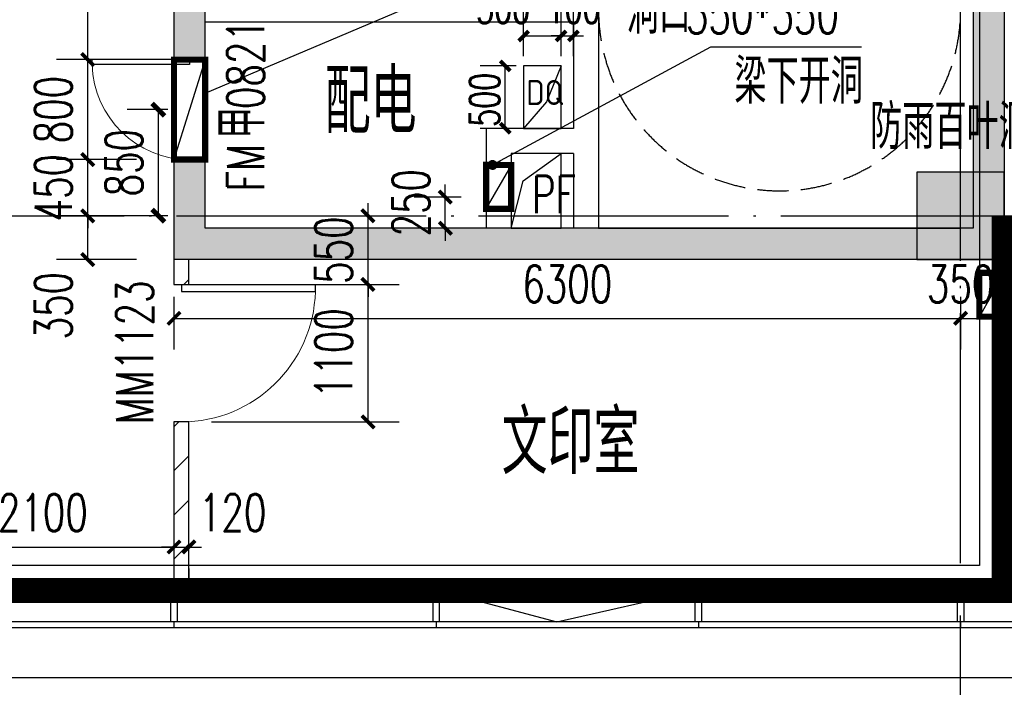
# Model space of a CAD drawing. Extents: x 797781 to 1255204, y 21234 to 1024248.
# Tile 755 of 1056: x 981372 to 989258, y 757256 to 762601. Entities that reach past the tile are written whole.
import ezdxf

# ---------------------------------------------------------------- set-up
doc = ezdxf.new("R2010")
doc.units = 0
doc.header["$LTSCALE"] = 1000
doc.header["$MEASUREMENT"] = 0
for name, pattern in [('230303生产综合楼-平面图_t8$0$DASH', [0.35, 0.25, -0.1]), ('230303生产综合楼-平面图_t8$0$DOTE', [2.42, 2, -0.2, 0.02, -0.2]), ('__DASH', [0.35, 0.25, -0.1])]:
    doc.linetypes.add(name, pattern=pattern)
for name, color, linetype in [('230303生产综合楼-平面图_t8$0$3T_WOOD', 21, 'Continuous'), ('230303生产综合楼-平面图_t8$0$COLUMN', 40, 'Continuous'), ('230303生产综合楼-平面图_t8$0$CURTWALL', 4, 'Continuous'), ('230303生产综合楼-平面图_t8$0$DIM_LEAD', 3, 'Continuous'), ('230303生产综合楼-平面图_t8$0$DIM_SYMB', 3, 'Continuous'), ('230303生产综合楼-平面图_t8$0$DOOR_FIRE', 4, 'Continuous'), ('230303生产综合楼-平面图_t8$0$DOOR_FIRE_TEXT', 7, 'Continuous'), ('230303生产综合楼-平面图_t8$0$DOTE', 1, '230303生产综合楼-平面图_t8$0$DOTE'), ('230303生产综合楼-平面图_t8$0$H-楼板留洞', 6, 'Continuous'), ('230303生产综合楼-平面图_t8$0$PUB_DIM', 3, 'Continuous'), ('230303生产综合楼-平面图_t8$0$PUB_HATCH', 8, 'Continuous'), ('230303生产综合楼-平面图_t8$0$PUB_TEXT', 7, 'Continuous'), ('230303生产综合楼-平面图_t8$0$STAIR', 2, 'Continuous'), ('230303生产综合楼-平面图_t8$0$WALL', 40, 'Continuous'), ('230303生产综合楼-平面图_t8$0$WALL-MOVE', 6, 'Continuous'), ('230303生产综合楼-平面图_t8$0$WINDOW', 4, 'Continuous'), ('230303生产综合楼-平面图_t8$0$WINDOW_TEXT', 7, 'Continuous'), ('230303生产综合楼-平面图_t8$0$条件', 7, 'Continuous'), ('230303生产综合楼-平面图_t8$0$板洞', 6, 'Continuous'), ('230303生产综合楼-平面图_t8$0$水管', 4, 'Continuous'), ('230303生产综合楼-平面图_t8$0$看线', 115, 'Continuous'), ('230303生产综合楼-平面图_t8$0$轮廓', 2, 'Continuous'), ('DIM_LEAD', 3, 'Continuous'), ('DIM_SYMB', 3, 'Continuous'), ('PUB_DIM', 3, 'Continuous'), ('PUB_HATCH', 8, 'Continuous'), ('PUB_TEXT', 7, 'Continuous'), ('TEL_TEXT', 7, 'Continuous'), ('电-强电平面-标注', 3, 'Continuous'), ('电气洞口', 6, 'Continuous')]:
    doc.layers.add(name, color=color, linetype=linetype)
doc.styles.add('230303生产综合楼-平面图_t8$0$_TCH_DIM', font='SIMPLEX', dxfattribs={"bigfont": 'GBCBIG'})
doc.styles.add('230303生产综合楼-平面图_T8$0$_TCH_DIM_T3', font='SIMPLEX', dxfattribs={"width": 0.705882, "bigfont": 'GBCBIG'})
doc.styles.add('230303生产综合楼-平面图_t8$0$_TCH_WINDOW', font='SIMPLEX', dxfattribs={"height": 3.5, "bigfont": 'GBCBIG'})
doc.styles.add('_TCH_DIM_T3', font='SIMPLEX', dxfattribs={"width": 0.705882, "bigfont": 'GBCBIG'})
doc.styles.get("Standard").update_dxf_attribs({"font": 'gbenor.shx', "bigfont": 'gbcbig.shx'})
doc.dimstyles.new('230303生产综合楼-平面图_T8$0$_TCH_ARCH&&100', dxfattribs={"dimtxt": 297.5, "dimasz": 100, "dimexe": 250, "dimexo": 300, "dimgap": 126.25, "dimtad": 1, "dimdec": 0, "dimzin": 0, "dimdsep": 46, "dimtxsty": '230303生产综合楼-平面图_T8$0$_TCH_DIM_T3', "dimblk": '230303生产综合楼-平面图_t8$0$_ArchTick', "dimcen": 0.09, "dimclrt": 7, "dimazin": 2, "dimtfac": 1, "dimtdec": 0, "dimtix": 1, "dimtmove": 2, "dimatfit": 3, "dimfxl": 1, "dimtolj": 1, "dimtzin": 0, "dimarcsym": 0})
doc.dimstyles.new('_TCH_ARCH&&100', dxfattribs={"dimtxt": 297.5, "dimasz": 100, "dimexe": 250, "dimexo": 300, "dimgap": 126.25, "dimtad": 1, "dimdec": 0, "dimzin": 0, "dimdsep": 46, "dimtxsty": '_TCH_DIM_T3', "dimblk": 'ARCHTICK', "dimcen": 0.09, "dimclrt": 7, "dimazin": 2, "dimtfac": 1, "dimtdec": 0, "dimtix": 1, "dimtmove": 2, "dimatfit": 3, "dimfxl": 1, "dimtolj": 1, "dimtzin": 0, "dimarcsym": 0})
doc.dimstyles.new('_TCH_ARCH&&80', dxfattribs={"dimtxt": 238, "dimasz": 80, "dimexe": 200, "dimexo": 240, "dimgap": 101, "dimtad": 1, "dimdec": 0, "dimzin": 0, "dimdsep": 46, "dimtxsty": '_TCH_DIM_T3', "dimblk": 'ARCHTICK', "dimcen": 0.09, "dimclrt": 7, "dimazin": 2, "dimtfac": 1, "dimtdec": 0, "dimtix": 1, "dimtmove": 2, "dimatfit": 3, "dimfxl": 1, "dimtolj": 1, "dimtzin": 0, "dimarcsym": 0})
pattern_1 = [(45, (0, 179.5), (-176.776766, 176.776766), [])]

# ---------------------------------------------------------------- blocks, each defined once
blk = doc.blocks.new('AQ9-10')
at = {"color": 6, "linetype": '__DASH', "ltscale": 4, "const_width": 200}
blk.add_lwpolyline([(1107166.2, 663199.9), (1107166.2, 660199.9), (1100516.2, 660199.3)], dxfattribs=at)
at = {"color": 2, "linetype": '230303生产综合楼-平面图_t8$0$DOTE', "ltscale": 2, "const_width": 200}
blk.add_lwpolyline([(1020716.2, 660199.9), (1100516.2, 660199.3)], dxfattribs=at)
at = {"layer": 'DIM_SYMB'}
blk.add_lwpolyline([(1103033, 658872, 0, 0, 0), (1105448.7, 658872, 0, 0, 0), (1105448.7, 659899.9, 80, 0, 0), (1105448.7, 660199.9, 0, 0, 0)], format="xyseb", dxfattribs=at)
blk = doc.blocks.new('ddddkkkkk')
at = {"layer": 'TEL_TEXT', "color": 3, "linetype": 'ByBlock'}
for p, q in [((1870760.3, -13731.7), (1870877.7, -14019.1)), ((1870877.7, -14019.1), (1871060.3, -14231.7))]:
    blk.add_line(p, q, dxfattribs=at)
blk.add_lwpolyline([(1871060.3, -13731.7), (1871060.3, -14231.7), (1870760.3, -14231.7), (1870760.3, -13731.7)], close=True, dxfattribs=at)
blk = doc.blocks.new('_ArchTick')
at = {"color": 0, "linetype": 'ByBlock', "const_width": 0.4}
blk.add_lwpolyline([(-0.5, -0.5), (0.5, 0.5)], dxfattribs=at)
blk = doc.blocks.new('*D6733')
at = {"layer": 'Defpoints', "color": 0, "transparency": 16777216}
for p in [(880789.9, 568966), (881117.4, 568966), (881117.4, 568466)]:
    blk.add_point(p, dxfattribs=at)
at = {"layer": 'PUB_DIM', "color": 0, "lineweight": -2, "transparency": 16777216}
for p, q in [((880877.4, 568966), (880589.9, 568966)), ((880789.9, 568466), (880789.9, 568966)), ((880877.4, 568466), (880589.9, 568466))]:
    blk.add_line(p, q, dxfattribs=at)
at = {"layer": 'PUB_DIM', "color": 0, "lineweight": -2, "transparency": 16777216, "xscale": 80, "yscale": 80, "zscale": 80}
for p, rotation in [((880789.9, 568966), 90), ((880789.9, 568466), 270)]:
    blk.add_blockref('_ArchTick', p, dxfattribs=dict(at, rotation=rotation))
at = {"layer": 'PUB_DIM', "color": 7, "transparency": 16777216, "insert": (880624.8, 568695), "char_height": 238, "attachment_point": 5, "rotation": 90, "style": '_TCH_DIM_T3'}
blk.add_mtext('\\A1;500', dxfattribs=at)
blk = doc.blocks.new('*D6734')
at = {"layer": 'Defpoints', "color": 0, "transparency": 16777216}
for p in [(881337.1, 569206), (881237.1, 568803.3), (881337.1, 568803.3)]:
    blk.add_point(p, dxfattribs=at)
at = {"layer": 'PUB_DIM', "color": 0, "lineweight": -2, "transparency": 16777216}
for p, q in [((881237.1, 569043.3), (881237.1, 569406)), ((881337.1, 569043.3), (881337.1, 569406)), ((881237.1, 569206), (881157.1, 569206)), ((881237.1, 569206), (881337.1, 569206)), ((881337.1, 569206), (881417.1, 569206))]:
    blk.add_line(p, q, dxfattribs=at)
at = {"layer": 'PUB_DIM', "color": 0, "lineweight": -2, "transparency": 16777216, "xscale": 80, "yscale": 80, "zscale": 80}
blk.add_blockref('_ArchTick', (881237.1, 569206), dxfattribs=at)
at = {"layer": 'PUB_DIM', "color": 0, "lineweight": -2, "transparency": 16777216, "xscale": 80, "yscale": 80, "zscale": 80, "rotation": 180}
blk.add_blockref('_ArchTick', (881337.1, 569206), dxfattribs=at)
at = {"layer": 'PUB_DIM', "color": 7, "transparency": 16777216, "insert": (881337.1, 569426), "char_height": 238, "attachment_point": 5, "style": '_TCH_DIM_T3'}
blk.add_mtext('\\A1;100', dxfattribs=at)
blk = doc.blocks.new('*D6735')
at = {"layer": 'Defpoints', "color": 0, "transparency": 16777216}
for p in [(881237.1, 569206), (880937.1, 568803.3), (881237.1, 568803.3)]:
    blk.add_point(p, dxfattribs=at)
at = {"layer": 'PUB_DIM', "color": 0, "lineweight": -2, "transparency": 16777216}
for p, q in [((880937.1, 569043.3), (880937.1, 569406)), ((881237.1, 569043.3), (881237.1, 569406)), ((880937.1, 569206), (881237.1, 569206))]:
    blk.add_line(p, q, dxfattribs=at)
at = {"layer": 'PUB_DIM', "color": 0, "lineweight": -2, "transparency": 16777216, "xscale": 80, "yscale": 80, "zscale": 80, "rotation": 180}
blk.add_blockref('_ArchTick', (880937.1, 569206), dxfattribs=at)
at = {"layer": 'PUB_DIM', "color": 0, "lineweight": -2, "transparency": 16777216, "xscale": 80, "yscale": 80, "zscale": 80}
blk.add_blockref('_ArchTick', (881237.1, 569206), dxfattribs=at)
at = {"layer": 'PUB_DIM', "color": 7, "transparency": 16777216, "insert": (880772.7, 569426), "char_height": 238, "attachment_point": 5, "style": '_TCH_DIM_T3'}
blk.add_mtext('\\A1;300', dxfattribs=at)
blk = doc.blocks.new('*D6736')
at = {"layer": 'Defpoints', "color": 0, "transparency": 16777216}
for p in [(878011.9, 568616), (878387.1, 568616), (878387.1, 567766)]:
    blk.add_point(p, dxfattribs=at)
at = {"layer": 'PUB_DIM', "color": 0, "lineweight": -2, "transparency": 16777216}
for p, q in [((878087.1, 568616), (877761.9, 568616)), ((878011.9, 567766), (878011.9, 568616)), ((878087.1, 567766), (877761.9, 567766))]:
    blk.add_line(p, q, dxfattribs=at)
at = {"layer": 'PUB_DIM', "color": 0, "lineweight": -2, "transparency": 16777216, "xscale": 100, "yscale": 100, "zscale": 100}
for p, rotation in [((878011.9, 568616), 90), ((878011.9, 567766), 270)]:
    blk.add_blockref('_ArchTick', p, dxfattribs=dict(at, rotation=rotation))
at = {"layer": 'PUB_DIM', "color": 7, "transparency": 16777216, "insert": (877736.9, 568191), "char_height": 297.5, "attachment_point": 5, "rotation": 90, "style": '_TCH_DIM_T3'}
blk.add_mtext('\\A1;850', dxfattribs=at)
blk = doc.blocks.new('230303生产综合楼-平面图_t8$0$6WLGJ')
at = {"layer": '230303生产综合楼-平面图_t8$0$3T_WOOD'}
for points in [[(1099666.3, 366736.9), (1099616.3, 366736.9), (1099616.3, 366986.9), (1099666.3, 366986.9)], [(1101766.3, 366736.9), (1101716.3, 366736.9), (1101716.3, 366986.9), (1101766.3, 366986.9)], [(1103866.3, 366736.9), (1103816.3, 366736.9), (1103816.3, 366986.9), (1103866.3, 366986.9)], [(1105966.3, 366736.9), (1105916.3, 366736.9), (1105916.3, 366986.9), (1105966.3, 366986.9)]]:
    blk.add_lwpolyline(points, close=True, dxfattribs=at)
for points in [[(1099641.3, 366736.9), (1099641.4, 366686.9)], [(1101741.3, 366736.9), (1101741.4, 366686.9)], [(1103841.3, 366736.9), (1103841.4, 366686.9)], [(1105941.3, 366736.9), (1105941.4, 366686.9)], [(1105941.3, 366736.9), (1105941.4, 366686.9)]]:
    blk.add_lwpolyline(points, dxfattribs=at)
blk = doc.blocks.new('230303生产综合楼-平面图_t8$0$$DorLib2D$00000001')
for p, q in [((0.45, 0.975), (0.5, 0.975)), ((0.45, 0), (0.45, 0.975)), ((0.5, 0), (0.5, 0.975)), ((0.5, 0), (0.45, 0))]:
    blk.add_line(p, q)
at = {"lineweight": 13}
blk.add_arc((0.475, 0), 0.975, 91.46928, 180, dxfattribs=at)
blk = doc.blocks.new('230303生产综合楼-平面图_t8$0$_ArchTick')
at = {"color": 0, "linetype": 'ByBlock', "const_width": 0.3}
blk.add_lwpolyline([(-0.5, -0.5), (0.5, 0.5)], dxfattribs=at)
blk = doc.blocks.new('*D6270')
at = {"layer": '230303生产综合楼-平面图_t8$0$PUB_DIM', "color": 0, "lineweight": -2, "transparency": 16777216}
for p, q in [((808848.3, 174948.9), (808207.7, 174948.9)), ((808457.7, 174598.9), (808457.7, 174948.9)), ((808848.3, 174598.9), (808207.7, 174598.9))]:
    blk.add_line(p, q, dxfattribs=at)
at = {"layer": 'Defpoints', "color": 0, "transparency": 16777216}
for p in [(808457.7, 174948.9), (809148.3, 174948.9), (809148.3, 174598.9)]:
    blk.add_point(p, dxfattribs=at)
at = {"layer": '230303生产综合楼-平面图_t8$0$PUB_DIM', "color": 0, "lineweight": -2, "transparency": 16777216, "xscale": 100, "yscale": 100, "zscale": 100}
for p, rotation in [((808457.7, 174948.9), 90), ((808457.7, 174598.9), 270)]:
    blk.add_blockref('230303生产综合楼-平面图_t8$0$_ArchTick', p, dxfattribs=dict(at, rotation=rotation))
at = {"layer": '230303生产综合楼-平面图_t8$0$PUB_DIM', "color": 7, "transparency": 16777216, "insert": (808182.7, 174228.9), "char_height": 297.5, "attachment_point": 5, "rotation": 90, "style": '230303生产综合楼-平面图_T8$0$_TCH_DIM_T3'}
blk.add_mtext('\\A1;350', dxfattribs=at)
blk = doc.blocks.new('*D6271')
at = {"layer": '230303生产综合楼-平面图_t8$0$PUB_DIM', "color": 0, "lineweight": -2, "transparency": 16777216}
for p, q in [((808457.7, 175398.9), (808457.7, 175498.9)), ((808848.3, 175398.9), (808207.7, 175398.9)), ((808457.7, 174948.9), (808457.7, 175398.9)), ((808848.3, 174948.9), (808207.7, 174948.9)), ((808457.7, 174948.9), (808457.7, 174848.9))]:
    blk.add_line(p, q, dxfattribs=at)
at = {"layer": 'Defpoints', "color": 0, "transparency": 16777216}
for p in [(808457.7, 175398.9), (809148.3, 175398.9), (809148.3, 174948.9)]:
    blk.add_point(p, dxfattribs=at)
at = {"layer": '230303生产综合楼-平面图_t8$0$PUB_DIM', "color": 0, "lineweight": -2, "transparency": 16777216, "xscale": 100, "yscale": 100, "zscale": 100}
for p, rotation in [((808457.7, 175398.9), 270), ((808457.7, 174948.9), 90)]:
    blk.add_blockref('230303生产综合楼-平面图_t8$0$_ArchTick', p, dxfattribs=dict(at, rotation=rotation))
at = {"layer": '230303生产综合楼-平面图_t8$0$PUB_DIM', "color": 7, "transparency": 16777216, "insert": (808182.7, 175173.9), "char_height": 297.5, "attachment_point": 5, "rotation": 90, "style": '230303生产综合楼-平面图_T8$0$_TCH_DIM_T3'}
blk.add_mtext('\\A1;450', dxfattribs=at)
blk = doc.blocks.new('*D6272')
at = {"layer": '230303生产综合楼-平面图_t8$0$PUB_DIM', "color": 0, "lineweight": -2, "transparency": 16777216}
for p, q in [((808848.3, 176198.9), (808207.7, 176198.9)), ((808457.7, 175398.9), (808457.7, 176198.9)), ((808848.3, 175398.9), (808207.7, 175398.9))]:
    blk.add_line(p, q, dxfattribs=at)
at = {"layer": 'Defpoints', "color": 0, "transparency": 16777216}
for p in [(808457.7, 176198.9), (809148.3, 176198.9), (809148.3, 175398.9)]:
    blk.add_point(p, dxfattribs=at)
at = {"layer": '230303生产综合楼-平面图_t8$0$PUB_DIM', "color": 0, "lineweight": -2, "transparency": 16777216, "xscale": 100, "yscale": 100, "zscale": 100}
for p, rotation in [((808457.7, 176198.9), 90), ((808457.7, 175398.9), 270)]:
    blk.add_blockref('230303生产综合楼-平面图_t8$0$_ArchTick', p, dxfattribs=dict(at, rotation=rotation))
at = {"layer": '230303生产综合楼-平面图_t8$0$PUB_DIM', "color": 7, "transparency": 16777216, "insert": (808182.7, 175798.9), "char_height": 297.5, "attachment_point": 5, "rotation": 90, "style": '230303生产综合楼-平面图_T8$0$_TCH_DIM_T3'}
blk.add_mtext('\\A1;800', dxfattribs=at)
blk = doc.blocks.new('*D6273')
at = {"layer": '230303生产综合楼-平面图_t8$0$PUB_DIM', "color": 0, "lineweight": -2, "transparency": 16777216}
for p, q in [((808848.3, 181048.9), (808207.7, 181048.9)), ((808457.7, 176198.9), (808457.7, 181048.9)), ((808848.3, 176198.9), (808207.7, 176198.9))]:
    blk.add_line(p, q, dxfattribs=at)
at = {"layer": 'Defpoints', "color": 0, "transparency": 16777216}
for p in [(808457.7, 181048.9), (809148.3, 181048.9), (809148.3, 176198.9)]:
    blk.add_point(p, dxfattribs=at)
at = {"layer": '230303生产综合楼-平面图_t8$0$PUB_DIM', "color": 0, "lineweight": -2, "transparency": 16777216, "xscale": 100, "yscale": 100, "zscale": 100}
for p, rotation in [((808457.7, 181048.9), 90), ((808457.7, 176198.9), 270)]:
    blk.add_blockref('230303生产综合楼-平面图_t8$0$_ArchTick', p, dxfattribs=dict(at, rotation=rotation))
at = {"layer": '230303生产综合楼-平面图_t8$0$PUB_DIM', "color": 7, "transparency": 16777216, "insert": (808182.7, 178623.9), "char_height": 297.5, "attachment_point": 5, "rotation": 90, "style": '230303生产综合楼-平面图_T8$0$_TCH_DIM_T3'}
blk.add_mtext('\\A1;4850', dxfattribs=at)
blk = doc.blocks.new('*D6276')
at = {"layer": '230303生产综合楼-平面图_t8$0$PUB_DIM', "color": 0, "lineweight": -2, "transparency": 16777216}
for p, q in [((809148.3, 174298.9), (809148.3, 173877.8)), ((815448.3, 174298.9), (815448.3, 173877.8)), ((809148.3, 174127.8), (815448.3, 174127.8))]:
    blk.add_line(p, q, dxfattribs=at)
at = {"layer": 'Defpoints', "color": 0, "transparency": 16777216}
for p in [(809148.3, 174598.9), (815448.3, 174598.9), (815448.3, 174127.8)]:
    blk.add_point(p, dxfattribs=at)
at = {"layer": '230303生产综合楼-平面图_t8$0$PUB_DIM', "color": 0, "lineweight": -2, "transparency": 16777216, "xscale": 100, "yscale": 100, "zscale": 100, "rotation": 180}
blk.add_blockref('230303生产综合楼-平面图_t8$0$_ArchTick', (809148.3, 174127.8), dxfattribs=at)
at = {"layer": '230303生产综合楼-平面图_t8$0$PUB_DIM', "color": 0, "lineweight": -2, "transparency": 16777216, "xscale": 100, "yscale": 100, "zscale": 100}
blk.add_blockref('230303生产综合楼-平面图_t8$0$_ArchTick', (815448.3, 174127.8), dxfattribs=at)
at = {"layer": '230303生产综合楼-平面图_t8$0$PUB_DIM', "color": 7, "transparency": 16777216, "insert": (812298.3, 174402.8), "char_height": 297.5, "attachment_point": 5, "style": '230303生产综合楼-平面图_T8$0$_TCH_DIM_T3'}
blk.add_mtext('\\A1;6300', dxfattribs=at)
blk = doc.blocks.new('*D6277')
at = {"layer": '230303生产综合楼-平面图_t8$0$PUB_DIM', "color": 0, "lineweight": -2, "transparency": 16777216}
for p, q in [((815448.3, 174298.9), (815448.3, 173877.8)), ((815798.3, 174298.9), (815798.3, 173877.8)), ((815448.3, 174127.8), (815798.3, 174127.8))]:
    blk.add_line(p, q, dxfattribs=at)
at = {"layer": 'Defpoints', "color": 0, "transparency": 16777216}
for p in [(815448.3, 174598.9), (815798.3, 174598.9), (815798.3, 174127.8)]:
    blk.add_point(p, dxfattribs=at)
at = {"layer": '230303生产综合楼-平面图_t8$0$PUB_DIM', "color": 0, "lineweight": -2, "transparency": 16777216, "xscale": 100, "yscale": 100, "zscale": 100, "rotation": 180}
blk.add_blockref('230303生产综合楼-平面图_t8$0$_ArchTick', (815448.3, 174127.8), dxfattribs=at)
at = {"layer": '230303生产综合楼-平面图_t8$0$PUB_DIM', "color": 0, "lineweight": -2, "transparency": 16777216, "xscale": 100, "yscale": 100, "zscale": 100}
blk.add_blockref('230303生产综合楼-平面图_t8$0$_ArchTick', (815798.3, 174127.8), dxfattribs=at)
at = {"layer": '230303生产综合楼-平面图_t8$0$PUB_DIM', "color": 7, "transparency": 16777216, "insert": (815448.3, 174402.8), "char_height": 297.5, "attachment_point": 5, "style": '230303生产综合楼-平面图_T8$0$_TCH_DIM_T3'}
blk.add_mtext('\\A1;350', dxfattribs=at)
blk = doc.blocks.new('*D6279')
at = {"layer": '230303生产综合楼-平面图_t8$0$PUB_DIM', "color": 0, "lineweight": -2, "transparency": 16777216}
for p, q in [((811321.5, 175099), (811321.5, 175199)), ((811448.3, 175099), (811071.5, 175099)), ((811321.5, 174848.9), (811321.5, 175099)), ((811448.3, 174848.9), (811071.5, 174848.9)), ((811321.5, 174848.9), (811321.5, 174748.9))]:
    blk.add_line(p, q, dxfattribs=at)
at = {"layer": 'Defpoints', "color": 0, "transparency": 16777216}
for p in [(811321.5, 175099), (811748.3, 175099), (811748.3, 174848.9)]:
    blk.add_point(p, dxfattribs=at)
at = {"layer": '230303生产综合楼-平面图_t8$0$PUB_DIM', "color": 0, "lineweight": -2, "transparency": 16777216, "xscale": 100, "yscale": 100, "zscale": 100}
for p, rotation in [((811321.5, 175099), 270), ((811321.5, 174848.9), 90)]:
    blk.add_blockref('230303生产综合楼-平面图_t8$0$_ArchTick', p, dxfattribs=dict(at, rotation=rotation))
at = {"layer": '230303生产综合楼-平面图_t8$0$PUB_DIM', "color": 7, "transparency": 16777216, "insert": (811046.5, 175053.2), "char_height": 297.5, "attachment_point": 5, "rotation": 90, "style": '230303生产综合楼-平面图_T8$0$_TCH_DIM_T3'}
blk.add_mtext('\\A1;250', dxfattribs=at)
blk = doc.blocks.new('*D4645')
at = {"layer": '230303生产综合楼-平面图_t8$0$PUB_DIM', "color": 0, "lineweight": -2, "transparency": 16777216}
for p, q in [((980508, 758379.3), (982608, 758379.3)), ((980508, 758206.3), (980508, 758129.3)), ((982608, 758206.3), (982608, 758129.3))]:
    blk.add_line(p, q, dxfattribs=at)
at = {"layer": 'Defpoints', "color": 0, "transparency": 16777216}
for p in [(980508, 758506.3), (982608, 758506.3), (982608, 758379.3)]:
    blk.add_point(p, dxfattribs=at)
at = {"layer": '230303生产综合楼-平面图_t8$0$PUB_DIM', "color": 0, "lineweight": -2, "transparency": 16777216, "xscale": 100, "yscale": 100, "zscale": 100, "rotation": 180}
blk.add_blockref('230303生产综合楼-平面图_t8$0$_ArchTick', (980508, 758379.3), dxfattribs=at)
at = {"layer": '230303生产综合楼-平面图_t8$0$PUB_DIM', "color": 0, "lineweight": -2, "transparency": 16777216, "xscale": 100, "yscale": 100, "zscale": 100}
blk.add_blockref('230303生产综合楼-平面图_t8$0$_ArchTick', (982608, 758379.3), dxfattribs=at)
at = {"layer": '230303生产综合楼-平面图_t8$0$PUB_DIM', "color": 7, "transparency": 16777216, "insert": (981558, 758654.3), "char_height": 297.5, "attachment_point": 5, "style": '230303生产综合楼-平面图_T8$0$_TCH_DIM_T3'}
blk.add_mtext('\\A1;2100', dxfattribs=at)
blk = doc.blocks.new('*D4646')
at = {"layer": '230303生产综合楼-平面图_t8$0$PUB_DIM', "color": 0, "lineweight": -2, "transparency": 16777216}
for p, q in [((982608, 758379.3), (982508, 758379.3)), ((982608, 758379.3), (982728, 758379.3)), ((982728, 758379.3), (982828, 758379.3)), ((982608, 758206.3), (982608, 758129.3)), ((982728, 758206.3), (982728, 758129.3))]:
    blk.add_line(p, q, dxfattribs=at)
at = {"layer": 'Defpoints', "color": 0, "transparency": 16777216}
for p in [(982608, 758506.3), (982728, 758506.3), (982728, 758379.3)]:
    blk.add_point(p, dxfattribs=at)
at = {"layer": '230303生产综合楼-平面图_t8$0$PUB_DIM', "color": 0, "lineweight": -2, "transparency": 16777216, "xscale": 100, "yscale": 100, "zscale": 100}
blk.add_blockref('230303生产综合楼-平面图_t8$0$_ArchTick', (982608, 758379.3), dxfattribs=at)
at = {"layer": '230303生产综合楼-平面图_t8$0$PUB_DIM', "color": 0, "lineweight": -2, "transparency": 16777216, "xscale": 100, "yscale": 100, "zscale": 100, "rotation": 180}
blk.add_blockref('230303生产综合楼-平面图_t8$0$_ArchTick', (982728, 758379.3), dxfattribs=at)
at = {"layer": '230303生产综合楼-平面图_t8$0$PUB_DIM', "color": 7, "transparency": 16777216, "insert": (983078, 758654.3), "char_height": 297.5, "attachment_point": 5, "style": '230303生产综合楼-平面图_T8$0$_TCH_DIM_T3'}
blk.add_mtext('\\A1;120', dxfattribs=at)
blk = doc.blocks.new('*D4750')
at = {"layer": '230303生产综合楼-平面图_t8$0$PUB_DIM', "color": 0, "lineweight": -2, "transparency": 16777216}
for p, q in [((980508, 758379.3), (982608, 758379.3)), ((980508, 758206.3), (980508, 758129.3)), ((982608, 758206.3), (982608, 758129.3))]:
    blk.add_line(p, q, dxfattribs=at)
at = {"layer": 'Defpoints', "color": 0, "transparency": 16777216}
for p in [(980508, 758506.3), (982608, 758506.3), (982608, 758379.3)]:
    blk.add_point(p, dxfattribs=at)
at = {"layer": '230303生产综合楼-平面图_t8$0$PUB_DIM', "color": 0, "lineweight": -2, "transparency": 16777216, "xscale": 100, "yscale": 100, "zscale": 100, "rotation": 180}
blk.add_blockref('230303生产综合楼-平面图_t8$0$_ArchTick', (980508, 758379.3), dxfattribs=at)
at = {"layer": '230303生产综合楼-平面图_t8$0$PUB_DIM', "color": 0, "lineweight": -2, "transparency": 16777216, "xscale": 100, "yscale": 100, "zscale": 100}
blk.add_blockref('230303生产综合楼-平面图_t8$0$_ArchTick', (982608, 758379.3), dxfattribs=at)
at = {"layer": '230303生产综合楼-平面图_t8$0$PUB_DIM', "color": 7, "transparency": 16777216, "insert": (981558, 758654.3), "char_height": 297.5, "attachment_point": 5, "style": '230303生产综合楼-平面图_T8$0$_TCH_DIM_T3'}
blk.add_mtext('\\A1;2100', dxfattribs=at)
blk = doc.blocks.new('*D4751')
at = {"layer": '230303生产综合楼-平面图_t8$0$PUB_DIM', "color": 0, "lineweight": -2, "transparency": 16777216}
for p, q in [((982608, 758379.3), (982508, 758379.3)), ((982608, 758379.3), (982728, 758379.3)), ((982728, 758379.3), (982828, 758379.3)), ((982608, 758206.3), (982608, 758129.3)), ((982728, 758206.3), (982728, 758129.3))]:
    blk.add_line(p, q, dxfattribs=at)
at = {"layer": 'Defpoints', "color": 0, "transparency": 16777216}
for p in [(982608, 758506.3), (982728, 758506.3), (982728, 758379.3)]:
    blk.add_point(p, dxfattribs=at)
at = {"layer": '230303生产综合楼-平面图_t8$0$PUB_DIM', "color": 0, "lineweight": -2, "transparency": 16777216, "xscale": 100, "yscale": 100, "zscale": 100}
blk.add_blockref('230303生产综合楼-平面图_t8$0$_ArchTick', (982608, 758379.3), dxfattribs=at)
at = {"layer": '230303生产综合楼-平面图_t8$0$PUB_DIM', "color": 0, "lineweight": -2, "transparency": 16777216, "xscale": 100, "yscale": 100, "zscale": 100, "rotation": 180}
blk.add_blockref('230303生产综合楼-平面图_t8$0$_ArchTick', (982728, 758379.3), dxfattribs=at)
at = {"layer": '230303生产综合楼-平面图_t8$0$PUB_DIM', "color": 7, "transparency": 16777216, "insert": (983078, 758654.3), "char_height": 297.5, "attachment_point": 5, "style": '230303生产综合楼-平面图_T8$0$_TCH_DIM_T3'}
blk.add_mtext('\\A1;120', dxfattribs=at)
blk = doc.blocks.new('*D4782')
at = {"layer": '230303生产综合楼-平面图_t8$0$PUB_DIM', "color": 0, "lineweight": -2, "transparency": 16777216}
for p, q in [((982908, 760481.3), (984411.9, 760481.3)), ((984161.9, 759381.3), (984161.9, 760481.3)), ((982908, 759381.3), (984411.9, 759381.3))]:
    blk.add_line(p, q, dxfattribs=at)
at = {"layer": 'Defpoints', "color": 0, "transparency": 16777216}
for p in [(982608, 760481.3), (984161.9, 760481.3), (982608, 759381.3)]:
    blk.add_point(p, dxfattribs=at)
at = {"layer": '230303生产综合楼-平面图_t8$0$PUB_DIM', "color": 0, "lineweight": -2, "transparency": 16777216, "xscale": 100, "yscale": 100, "zscale": 100}
for p, rotation in [((984161.9, 760481.3), 90), ((984161.9, 759381.3), 270)]:
    blk.add_blockref('230303生产综合楼-平面图_t8$0$_ArchTick', p, dxfattribs=dict(at, rotation=rotation))
at = {"layer": '230303生产综合楼-平面图_t8$0$PUB_DIM', "color": 7, "transparency": 16777216, "insert": (983886.9, 759931.3), "char_height": 297.5, "attachment_point": 5, "rotation": 90, "style": '230303生产综合楼-平面图_T8$0$_TCH_DIM_T3'}
blk.add_mtext('\\A1;1100', dxfattribs=at)
blk = doc.blocks.new('*D4783')
at = {"layer": '230303生产综合楼-平面图_t8$0$PUB_DIM', "color": 0, "lineweight": -2, "transparency": 16777216}
for p, q in [((984161.9, 761031.3), (984161.9, 761131.3)), ((982908, 761031.3), (984411.9, 761031.3)), ((984161.9, 760481.3), (984161.9, 761031.3)), ((982908, 760481.3), (984411.9, 760481.3)), ((984161.9, 760481.3), (984161.9, 760381.3))]:
    blk.add_line(p, q, dxfattribs=at)
at = {"layer": 'Defpoints', "color": 0, "transparency": 16777216}
for p in [(982608, 761031.3), (984161.9, 761031.3), (982608, 760481.3)]:
    blk.add_point(p, dxfattribs=at)
at = {"layer": '230303生产综合楼-平面图_t8$0$PUB_DIM', "color": 0, "lineweight": -2, "transparency": 16777216, "xscale": 100, "yscale": 100, "zscale": 100}
for p, rotation in [((984161.9, 761031.3), 270), ((984161.9, 760481.3), 90)]:
    blk.add_blockref('230303生产综合楼-平面图_t8$0$_ArchTick', p, dxfattribs=dict(at, rotation=rotation))
at = {"layer": '230303生产综合楼-平面图_t8$0$PUB_DIM', "color": 7, "transparency": 16777216, "insert": (983886.9, 760756.3), "char_height": 297.5, "attachment_point": 5, "rotation": 90, "style": '230303生产综合楼-平面图_T8$0$_TCH_DIM_T3'}
blk.add_mtext('\\A1;550', dxfattribs=at)
blk = doc.blocks.new('_FZH')
blk.add_lwpolyline([(-0.5, -0.5), (0.5, -0.5), (0.5, 0.5), (-0.5, 0.5)], close=True)
at = {"layer": 'PUB_HATCH'}
blk.add_solid([(-0.5, -0.5), (0.5, -0.5), (-0.5, 0.5), (0.5, 0.5)], dxfattribs=at)
blk = doc.blocks.new('6-8FQD')
at = {"layer": 'DIM_LEAD'}
blk.add_line((878387.1, 568747.4), (881661.5, 570136.7), dxfattribs=at)
at = {"layer": '电气洞口', "color": 6, "lineweight": -2}
blk.add_line((878387.1, 569016), (878137.1, 568216), dxfattribs=at)
at = {"layer": '电气洞口', "color": 6, "lineweight": -2, "const_width": 50}
blk.add_lwpolyline([(878387.1, 568216), (878137.1, 568216), (878137.1, 569016), (878387.1, 569016)], close=True, dxfattribs=at)
at = {"layer": '电-强电平面-标注', "color": 3, "xscale": -1}
blk.add_blockref('ddddkkkkk', (2751997.5, 582697.8), dxfattribs=at)
at = {"layer": 'PUB_TEXT'}
blk.add_text('DQ', height=200, dxfattribs=at).set_placement((880958.8, 568653.2))
at = {"layer": 'PUB_DIM'}
for base, p1, p2, angle, picture, middle in [((881237.1, 569206), (880937.1, 568803.3), (881237.1, 568803.3), 0, '*D6735', (880772.7, 569426)), ((881337.1, 569206), (881237.1, 568803.3), (881337.1, 568803.3), 0, '*D6734', (881337.1, 569426)), ((880789.9, 568966), (881117.4, 568466), (881117.4, 568966), 90, '*D6733', (880624.8, 568695))]:
    dim = blk.add_linear_dim(base=base, p1=p1, p2=p2, angle=angle, dimstyle='_TCH_ARCH&&80', dxfattribs=at)
    dim.commit()
    dim.dimension.update_dxf_attribs({"geometry": picture, "text_midpoint": middle, "dimtype": 161})
dim = blk.add_aligned_dim(p1=(878387.1, 567766), p2=(878387.1, 568616), distance=375.2, dimstyle='_TCH_ARCH&&100', dxfattribs=at)
dim.commit()
dim.dimension.update_dxf_attribs({"geometry": '*D6736', "text_midpoint": (877736.9, 568191)})
blk = doc.blocks.new('230303生产综合楼-平面图_t8$0$HXT-3')
at = {"layer": '230303生产综合楼-平面图_t8$0$PUB_HATCH'}
for points in [[(815548.3, 178748.9), (815548.3, 174848.9), (815798.3, 174598.9), (815798.3, 178748.9)], [(809148.3, 176598.9), (809148.3, 176198.9), (809398.3, 176198.9), (809398.3, 176598.9)], [(809398.3, 174848.9), (809398.3, 175398.9), (809148.3, 175398.9), (809148.3, 174598.9)], [(811748.3, 174598.9), (811748.3, 174848.9), (809398.3, 174848.9), (809148.3, 174598.9)], [(812448.3, 174598.9), (812448.3, 174848.9), (811748.3, 174848.9), (811748.3, 174598.9)], [(815798.3, 174598.9), (815548.3, 174848.9), (812448.3, 174848.9), (812448.3, 174598.9)]]:
    blk.add_hatch(color=256, dxfattribs=at).paths.add_polyline_path(points)
at = {"layer": '230303生产综合楼-平面图_t8$0$DIM_LEAD'}
for p, q in [((811699.6, 175356), (813448.4, 176302.2)), ((813448.4, 176302.2), (814653.7, 176302.2)), ((815798.3, 174491.6), (816353.2, 175378.6))]:
    blk.add_line(p, q, dxfattribs=at)
at = {"layer": '230303生产综合楼-平面图_t8$0$DIM_LEAD', "const_width": 40}
for points in [[(811682, 175346.5, 1), (811717.2, 175365.5, 1)], [(815787.7, 174474.7, 1), (815808.9, 174508.6, 1)]]:
    blk.add_lwpolyline(points, format="xyb", close=True, dxfattribs=at)
at = {"layer": '230303生产综合楼-平面图_t8$0$DIM_SYMB'}
blk.add_lwpolyline([(814773.3, 179848.9, 0, 0, 0), (814773.3, 175723.9, 0, 0, 0), (813223.3, 175723.9, 0, 0, 0), (813223.3, 177598.9, 80, 0, 0), (813223.3, 177898.9, 0, 0, 0)], format="xyseb", dxfattribs=at)
at = {"layer": '230303生产综合楼-平面图_t8$0$DOOR_FIRE'}
for p, q in [((809148.3, 176198.9), (809148.3, 175398.9)), ((809398.3, 176198.9), (809398.3, 175398.9))]:
    blk.add_line(p, q, dxfattribs=at)
at = {"layer": '230303生产综合楼-平面图_t8$0$H-楼板留洞'}
blk.add_lwpolyline([(812248.3, 175448.9), (811848.3, 175448.9), (811848.3, 174848.9), (812248.3, 174848.9)], close=True, dxfattribs=at)
at = {"layer": '230303生产综合楼-平面图_t8$0$STAIR'}
for p, q in [((815448.3, 175298.9), (815448.3, 182998.9)), ((812548.3, 176598.9), (812548.3, 174848.9)), ((815448.3, 174848.9), (815448.3, 176598.9)), ((812548.3, 174848.9), (815448.3, 174848.9))]:
    blk.add_line(p, q, dxfattribs=at)
at = {"layer": '230303生产综合楼-平面图_t8$0$WALL'}
for p, q in [((815548.3, 178748.9), (815548.3, 174848.9)), ((809148.3, 176598.9), (809148.3, 176198.9)), ((809398.3, 176198.9), (809398.3, 176598.9)), ((812548.3, 176598.9), (812548.3, 175548.9)), ((812348.3, 176498.9), (809398.3, 176498.9)), ((812348.3, 176498.9), (812348.3, 175648.9)), ((809148.3, 176198.9), (809398.3, 176198.9)), ((812348.3, 175648.9), (811648.3, 175648.9)), ((811648.3, 175648.9), (811648.3, 174848.9)), ((812548.3, 175548.9), (812548.3, 174848.9)), ((809398.3, 175398.9), (809148.3, 175398.9)), ((809148.3, 175398.9), (809148.3, 174598.9)), ((809398.3, 174848.9), (809398.3, 175398.9)), ((812348.3, 175448.9), (811848.3, 175448.9)), ((811848.3, 175448.9), (811848.3, 174848.9)), ((812348.3, 175448.9), (812348.3, 174848.9)), ((811748.3, 174848.9), (809398.3, 174848.9)), ((812448.3, 174848.9), (811748.3, 174848.9)), ((815548.3, 174848.9), (812448.3, 174848.9)), ((811748.3, 174598.9), (809148.3, 174598.9)), ((812448.3, 174598.9), (811748.3, 174598.9)), ((815798.3, 174598.9), (812448.3, 174598.9))]:
    blk.add_line(p, q, dxfattribs=at)
at = {"layer": '230303生产综合楼-平面图_t8$0$条件', "color": 1, "const_width": 50, "elevation": 3050}
blk.add_lwpolyline([(811849.6, 175355.1), (811849.6, 175005.1), (811649.1, 175005.1), (811649.1, 175357), (811849.6, 175355.1)], dxfattribs=at)
at = {"layer": '230303生产综合楼-平面图_t8$0$条件', "color": 1, "elevation": 3050}
blk.add_lwpolyline([(811649.1, 175005.1), (811848.3, 175348.9)], dxfattribs=at)
at = {"layer": '230303生产综合楼-平面图_t8$0$条件', "color": 1, "const_width": 50}
blk.add_lwpolyline([(815798.3, 174491.6), (815798.3, 174141.6), (815598.3, 174141), (815598.3, 174492.9), (815798.3, 174491.6)], dxfattribs=at)
at = {"layer": '230303生产综合楼-平面图_t8$0$条件', "color": 1}
blk.add_lwpolyline([(815598.3, 174141), (815798.3, 174491.6)], dxfattribs=at)
at = {"layer": '230303生产综合楼-平面图_t8$0$板洞'}
blk.add_lwpolyline([(811848.3, 174848.9), (811945.4, 175228.7), (812248.3, 175448.9)], dxfattribs=at)
at = {"layer": '230303生产综合楼-平面图_t8$0$轮廓', "linetype": '230303生产综合楼-平面图_t8$0$DASH'}
blk.add_arc((813998.3, 176598.9), 1450, 180.00129, 359.99871, dxfattribs=at)
at = {"layer": '230303生产综合楼-平面图_t8$0$DOOR_FIRE', "xscale": -800, "yscale": -800, "zscale": 250, "rotation": 270}
blk.add_blockref('230303生产综合楼-平面图_t8$0$$DorLib2D$00000001', (809273.3, 175798.9), dxfattribs=at)
at = {"layer": '230303生产综合楼-平面图_t8$0$DOOR_FIRE_TEXT', "style": '230303生产综合楼-平面图_t8$0$_TCH_WINDOW', "width": 0.705882}
for s, p in [('0821', (809871.6, 175803.1)), ('FM', (809871.6, 175144.8))]:
    blk.add_text(s, height=297.5, rotation=90, dxfattribs=at).set_placement(p)
at = {"layer": '230303生产综合楼-平面图_t8$0$DOOR_FIRE_TEXT', "style": '230303生产综合楼-平面图_t8$0$_TCH_WINDOW'}
blk.add_text('甲', height=357.4, rotation=90, dxfattribs=at).set_placement((809871.6, 175564.8))
at = {"layer": '230303生产综合楼-平面图_t8$0$PUB_TEXT', "style": '230303生产综合楼-平面图_t8$0$_TCH_DIM'}
for s, height, p in [('洞口', 357.45, (812772.1, 176407.2)), ('梁下开洞', 357.45, (813636.5, 175847.2)), ('配电', 510.64, (810356, 175608.5)), ('防雨百叶洞口', 357.45, (814723.7, 175483.6))]:
    blk.add_text(s, height=height, dxfattribs=at).set_placement(p)
at = {"layer": '230303生产综合楼-平面图_t8$0$PUB_TEXT', "style": '230303生产综合楼-平面图_t8$0$_TCH_DIM', "width": 0.705882}
for s, p in [('350*350', (813248.7, 176407.2)), ('PF', (812015.4, 174970.9))]:
    blk.add_text(s, height=297.5, dxfattribs=at).set_placement(p)
at = {"layer": '230303生产综合楼-平面图_t8$0$PUB_DIM'}
for p1, p2, distance, picture, middle in [((809148.3, 176198.9), (809148.3, 181048.9), 690.7, '*D6273', (808182.7, 178623.9)), ((809148.3, 175398.9), (809148.3, 176198.9), 690.7, '*D6272', (808182.7, 175798.9)), ((809148.3, 174948.9), (809148.3, 175398.9), 690.7, '*D6271', (808182.7, 175173.9)), ((809148.3, 174598.9), (815448.3, 174598.9), -471.1, '*D6276', (812298.3, 174402.8))]:
    dim = blk.add_aligned_dim(p1=p1, p2=p2, distance=distance, dimstyle='230303生产综合楼-平面图_T8$0$_TCH_ARCH&&100', dxfattribs=at)
    dim.commit()
    dim.dimension.update_dxf_attribs({"geometry": picture, "text_midpoint": middle})
for base, p1, p2, angle, picture, middle in [((811321.5, 175099), (811748.3, 174848.9), (811748.3, 175099), 90, '*D6279', (811046.5, 175053.2)), ((808457.7, 174948.9), (809148.3, 174598.9), (809148.3, 174948.9), 90, '*D6270', (808182.7, 174228.9)), ((815798.3, 174127.8), (815448.3, 174598.9), (815798.3, 174598.9), 360, '*D6277', (815448.3, 174402.8))]:
    dim = blk.add_linear_dim(base=base, p1=p1, p2=p2, angle=angle, dimstyle='230303生产综合楼-平面图_T8$0$_TCH_ARCH&&100', dxfattribs=at)
    dim.commit()
    dim.dimension.update_dxf_attribs({"geometry": picture, "text_midpoint": middle, "dimtype": 161})

msp = doc.modelspace()

# ---------------------------------------------------------------- hatches: boundary and pattern name
at = {"layer": '230303生产综合楼-平面图_t8$0$PUB_HATCH'}
h = msp.add_hatch(dxfattribs=at)
h.set_pattern_fill('普通砖', color=256, scale=100, style=0)
h.set_pattern_definition(pattern_1)
h.paths.add_polyline_path([(982608, 760681.3), (982608, 760481.3), (982728, 760481.3), (982728, 760681.3)])
h = msp.add_hatch(dxfattribs=at)
h.set_pattern_fill('普通砖', color=256, scale=100, style=0)
h.set_pattern_definition(pattern_1)
h.paths.add_polyline_path([(982728, 758031.3), (982728, 759381.3), (982608, 759381.3), (982608, 758031.3)])

# ---------------------------------------------------------------- linework, layer by layer
at = {"layer": '230303生产综合楼-平面图_t8$0$CURTWALL'}
for points in [[(895858, 781131.3), (963708, 781131.3), (989558, 778451.4), (989558, 757731.3), (895858, 757731.3)], [(895908, 781081.3), (963705.4, 781081.3), (989508, 778406.3), (989508, 757781.3), (895908, 757781.3)], [(896158, 780831.3), (963692.5, 780831.3), (989258, 778180.9), (989258, 758031.3), (896158, 758031.3)]]:
    msp.add_lwpolyline(points, close=True, dxfattribs=at)
msp.add_lwpolyline([(984733, 758031.3), (985674.8, 757781.3), (986783, 758031.3)], dxfattribs=at)
at = {"layer": '230303生产综合楼-平面图_t8$0$DOTE'}
for p, q in [((988908, 755831.3), (988908, 783831.3)), ((895508, 761031.3), (989908, 761031.3))]:
    msp.add_line(p, q, dxfattribs=at)
at = {"layer": '230303生产综合楼-平面图_t8$0$PUB_HATCH', "color": 8}
msp.add_lwpolyline([(989058, 764831.3), (989058, 758231.3), (896358, 758231.3), (896358, 764331.3)], dxfattribs=at)
at = {"layer": '230303生产综合楼-平面图_t8$0$WALL-MOVE'}
for p, q in [((982608, 760681.3), (982608, 760481.3)), ((982728, 760681.3), (982608, 760681.3)), ((982728, 760481.3), (982728, 760681.3)), ((982608, 760481.3), (982728, 760481.3)), ((982728, 759381.3), (982608, 759381.3)), ((982608, 759381.3), (982608, 758031.3)), ((982728, 758031.3), (982728, 759381.3)), ((982608, 758031.3), (982728, 758031.3))]:
    msp.add_line(p, q, dxfattribs=at)
at = {"layer": '230303生产综合楼-平面图_t8$0$看线'}
msp.add_lwpolyline([(895458, 781531.3), (964094.7, 781531.3), (989958, 778811.6), (989958, 757331.3), (895458, 757331.3)], close=True, dxfattribs=at)

# ---------------------------------------------------------------- block references
for name, p in [('AQ9-10', (-117908.2, 97831.4)), ('230303生产综合楼-平面图_t8$0$6WLGJ', (-117033.3, 391044.5)), ('6-8FQD', (104470.9, 193265.3))]:
    msp.add_blockref(name, p)
at = {"layer": '230303生产综合楼-平面图_t8$0$COLUMN', "xscale": 700, "yscale": 700, "zscale": 700}
msp.add_blockref('_FZH', (988908, 761031.3), dxfattribs=at)
at = {"layer": '230303生产综合楼-平面图_t8$0$WINDOW'}
ref = msp.add_blockref('230303生产综合楼-平面图_t8$0$$DorLib2D$00000001', (982668, 759931.3), dxfattribs=dict(at, xscale=1100, yscale=-1100, zscale=120, rotation=90.00000000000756))
ref.add_attrib('A', 'MM1123', (982441.8, 759361.3), dxfattribs={"layer": '230303生产综合楼-平面图_t8$0$WINDOW_TEXT', "ltscale": 2, "height": 297.5, "rotation": 90, "style": '230303生产综合楼-平面图_t8$0$_TCH_WINDOW', "width": 0.705882})
at = {"layer": '230303生产综合楼-平面图_t8$0$水管'}
msp.add_blockref('230303生产综合楼-平面图_t8$0$HXT-3', (173459.7, 586082.4), dxfattribs=at)

# ---------------------------------------------------------------- texts
at = {"layer": '230303生产综合楼-平面图_t8$0$PUB_TEXT', "style": '230303生产综合楼-平面图_t8$0$_TCH_DIM'}
msp.add_text('文印室', height=510.64, dxfattribs=at).set_placement((985232.7, 758961.5))

# ---------------------------------------------------------------- dimensions: what is measured, and where the dimension line sits
at = {"layer": '230303生产综合楼-平面图_t8$0$PUB_DIM'}
for p1, p2, distance, picture, middle in [((982608, 760481.3), (982608, 761031.3), -1553.9, '*D4783', (983886.9, 760756.3)), ((982608, 759381.3), (982608, 760481.3), -1553.9, '*D4782', (983886.9, 759931.3)), ((980508, 758506.3), (982608, 758506.3), -127, '*D4645', (981558, 758654.3)), ((980508, 758506.3), (982608, 758506.3), -127, '*D4750', (981558, 758654.3))]:
    dim = msp.add_aligned_dim(p1=p1, p2=p2, distance=distance, dimstyle='230303生产综合楼-平面图_T8$0$_TCH_ARCH&&100', dxfattribs=at)
    dim.commit()
    dim.dimension.update_dxf_attribs({"geometry": picture, "text_midpoint": middle})
for picture in ['*D4646', '*D4751']:
    dim = msp.add_linear_dim(base=(982728, 758379.3), p1=(982608, 758506.3), p2=(982728, 758506.3), angle=0, dimstyle='230303生产综合楼-平面图_T8$0$_TCH_ARCH&&100', dxfattribs=at)
    dim.commit()
    dim.dimension.update_dxf_attribs({"geometry": picture, "text_midpoint": (983078, 758654.3), "dimtype": 161})

doc.saveas('drawing.dxf')
